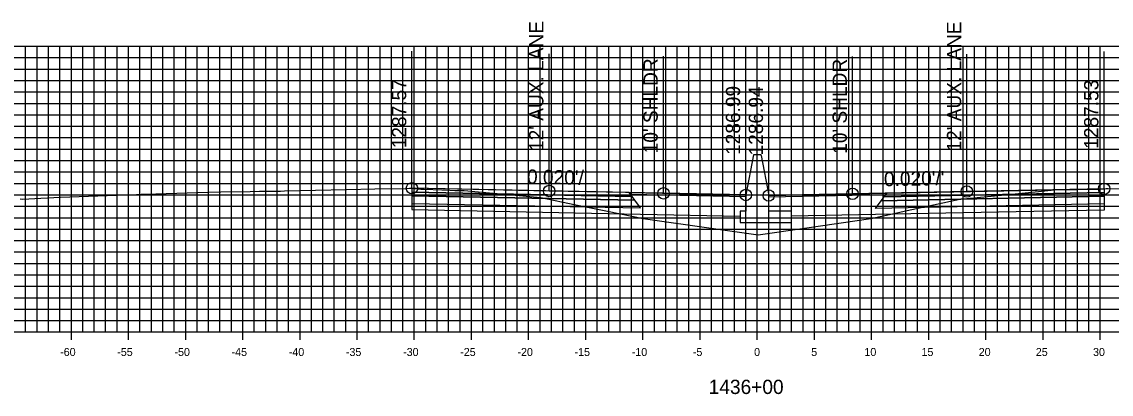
# Model space of a CAD drawing. Extents: x 674939 to 678919, y 750652 to 765176.
# Drawn here: x 677874.2 to 677969.5, y 758577.1 to 758609.7 of the extents above; entities that cross this region are included whole.
import ezdxf

# ---------------------------------------------------------------- set-up
doc = ezdxf.new("R2010")
doc.units = 0
for name, color, linetype in [('R_Alt Surface', 7, 'Continuous'), ('R_Axis', 7, 'Continuous'), ('R_Axis Annot', 7, 'Continuous'), ('R_Exist Surface', 7, 'Continuous'), ('R_Fin Surface', 7, 'Continuous'), ('R_Grid', 7, 'Continuous'), ('R_No Plot', 7, 'Continuous'), ('R_Proposed Road', 7, 'Continuous'), ('R_Xsect Elev', 7, 'Continuous'), ('R_Xsect Slope', 7, 'Continuous')]:
    doc.layers.add(name, color=color, linetype=linetype)

msp = doc.modelspace()

# ---------------------------------------------------------------- linework, layer by layer
at = {"layer": 'R_Alt Surface'}
for points in [[(677908.325, 758594.792), (677908.325, 758594.462), (677927.825, 758594.072), (677927.575, 758594.407)], [(677908.325, 758594.462), (677908.325, 758593.802), (677928.325, 758593.402), (677927.825, 758594.072)], [(677968.869, 758594.419), (677968.869, 758593.759), (677948.869, 758593.359), (677949.369, 758594.029)], [(677968.869, 758594.749), (677968.869, 758594.419), (677949.369, 758594.029), (677949.619, 758594.364)]]:
    msp.add_lwpolyline(points, close=True, dxfattribs=at)
for points in [[(677908.325, 758593.802), (677908.325, 758593.262), (677928.325, 758592.862), (677937.033, 758592.688)], [(677968.869, 758593.759), (677968.869, 758593.219), (677948.869, 758592.819), (677941.533, 758592.672)]]:
    msp.add_lwpolyline(points, dxfattribs=at)
at = {"layer": 'R_Axis'}
for p, q in [((677878.533, 758581.851), (677878.533, 758583.251)), ((677883.533, 758581.851), (677883.533, 758583.251)), ((677888.533, 758581.851), (677888.533, 758583.251)), ((677893.533, 758581.851), (677893.533, 758583.251)), ((677898.533, 758581.851), (677898.533, 758583.251)), ((677903.533, 758581.851), (677903.533, 758583.251)), ((677908.533, 758581.851), (677908.533, 758583.251)), ((677913.533, 758581.851), (677913.533, 758583.251)), ((677918.533, 758581.851), (677918.533, 758583.251)), ((677923.533, 758581.851), (677923.533, 758583.251)), ((677928.533, 758581.851), (677928.533, 758583.251)), ((677933.533, 758581.851), (677933.533, 758583.251)), ((677938.533, 758581.851), (677938.533, 758583.251)), ((677943.533, 758581.851), (677943.533, 758583.251)), ((677948.533, 758581.851), (677948.533, 758583.251)), ((677953.533, 758581.851), (677953.533, 758583.251)), ((677958.533, 758581.851), (677958.533, 758583.251)), ((677963.533, 758581.851), (677963.533, 758583.251)), ((677968.533, 758581.851), (677968.533, 758583.251)), ((677838.533, 758582.551), (678038.533, 758582.551))]:
    msp.add_line(p, q, dxfattribs=at)
at = {"layer": 'R_Exist Surface'}
msp.add_lwpolyline([(677874.04, 758594.194), (677874.29, 758594.183), (677875.859, 758594.267), (677877.579, 758594.338), (677880.86, 758594.475), (677881.663, 758594.504), (677884.231, 758594.585), (677884.633, 758594.595), (677884.79, 758594.6), (677885.038, 758594.607), (677885.914, 758594.635), (677890.513, 758594.77), (677891.605, 758594.801), (677894.17, 758594.843), (677894.975, 758594.855), (677895.55, 758594.859), (677896.405, 758594.866), (677896.833, 758594.874), (677897.178, 758594.893), (677902.589, 758595.027), (677905.067, 758595.075), (677907.772, 758595.115), (677908.118, 758595.118), (677908.291, 758595.126), (677908.316, 758595.123), (677908.325, 758595.122), (677908.547, 758595.095), (677909.091, 758595.038), (677909.379, 758595.035), (677910.945, 758594.997), (677911.637, 758594.963), (677912.064, 758594.942), (677912.348, 758594.928), (677912.775, 758594.917), (677912.891, 758594.935), (677912.896, 758594.938), (677914.468, 758594.779), (677916.746, 758594.585), (677919.591, 758594.316), (677922.668, 758593.681), (677925.422, 758593.121), (677928.54, 758592.488), (677934.717, 758591.612), (677938.605, 758591.048), (677942.66, 758591.642), (677948.454, 758592.486), (677950.094, 758592.836), (677951.645, 758593.167), (677956.26, 758594.175), (677960.795, 758594.596), (677962.828, 758594.808), (677964.782, 758595.024), (677964.812, 758595.01), (677964.826, 758595.005), (677965.393, 758595.012), (677966.554, 758595.029), (677966.932, 758595.049), (677967.592, 758595.041), (677968.437, 758595.051), (677968.742, 758595.072), (677968.869, 758595.079), (677969.036, 758595.09), (677969.226, 758595.101), (677971.018, 758595.066)], dxfattribs=at)
at = {"layer": 'R_Fin Surface'}
for points in [[(677937.533, 758594.538), (677930.325, 758594.682), (677920.325, 758594.882), (677908.325, 758595.122)], [(677968.869, 758595.079), (677956.869, 758594.839), (677946.869, 758594.639), (677939.533, 758594.492)]]:
    msp.add_lwpolyline(points, dxfattribs=at)
for points in [[(677908.325, 758595.122), (677908.325, 758594.792), (677927.575, 758594.407), (677927.325, 758594.742)], [(677927.325, 758594.742), (677937.533, 758594.538), (677937.537, 758594.38), (677927.445, 758594.582)], [(677949.75, 758594.539), (677939.533, 758594.335), (677939.533, 758594.492), (677949.869, 758594.699)], [(677968.869, 758595.079), (677968.869, 758594.749), (677949.619, 758594.364), (677949.869, 758594.699)]]:
    msp.add_lwpolyline(points, close=True, dxfattribs=at)
at = {"layer": 'R_Grid'}
for p, q in [((677838.533, 758607.551), (678038.533, 758607.551)), ((677874.533, 758582.551), (677874.533, 758607.551)), ((677875.533, 758582.551), (677875.533, 758607.551)), ((677876.533, 758582.551), (677876.533, 758607.551)), ((677877.533, 758582.551), (677877.533, 758607.551)), ((677878.533, 758582.551), (677878.533, 758607.551)), ((677879.533, 758582.551), (677879.533, 758607.551)), ((677880.533, 758582.551), (677880.533, 758607.551)), ((677881.533, 758582.551), (677881.533, 758607.551)), ((677882.533, 758582.551), (677882.533, 758607.551)), ((677883.533, 758582.551), (677883.533, 758607.551)), ((677884.533, 758582.551), (677884.533, 758607.551)), ((677885.533, 758582.551), (677885.533, 758607.551)), ((677886.533, 758582.551), (677886.533, 758607.551)), ((677887.533, 758582.551), (677887.533, 758607.551)), ((677888.533, 758582.551), (677888.533, 758607.551)), ((677889.533, 758582.551), (677889.533, 758607.551)), ((677890.533, 758582.551), (677890.533, 758607.551)), ((677891.533, 758582.551), (677891.533, 758607.551)), ((677892.533, 758582.551), (677892.533, 758607.551)), ((677893.533, 758582.551), (677893.533, 758607.551)), ((677894.533, 758582.551), (677894.533, 758607.551)), ((677895.533, 758582.551), (677895.533, 758607.551)), ((677896.533, 758582.551), (677896.533, 758607.551)), ((677897.533, 758582.551), (677897.533, 758607.551)), ((677898.533, 758582.551), (677898.533, 758607.551)), ((677899.533, 758582.551), (677899.533, 758607.551)), ((677900.533, 758582.551), (677900.533, 758607.551)), ((677901.533, 758582.551), (677901.533, 758607.551)), ((677902.533, 758582.551), (677902.533, 758607.551)), ((677903.533, 758582.551), (677903.533, 758607.551)), ((677904.533, 758582.551), (677904.533, 758607.551)), ((677905.533, 758582.551), (677905.533, 758607.551)), ((677906.533, 758582.551), (677906.533, 758607.551)), ((677907.533, 758582.551), (677907.533, 758607.551)), ((677908.533, 758582.551), (677908.533, 758607.551)), ((677909.533, 758582.551), (677909.533, 758607.551)), ((677910.533, 758582.551), (677910.533, 758607.551)), ((677911.533, 758582.551), (677911.533, 758607.551)), ((677912.533, 758582.551), (677912.533, 758607.551)), ((677913.533, 758582.551), (677913.533, 758607.551)), ((677914.533, 758582.551), (677914.533, 758607.551)), ((677915.533, 758582.551), (677915.533, 758607.551)), ((677916.533, 758582.551), (677916.533, 758607.551)), ((677917.533, 758582.551), (677917.533, 758607.551)), ((677918.533, 758582.551), (677918.533, 758607.551)), ((677919.533, 758582.551), (677919.533, 758607.551)), ((677920.533, 758582.551), (677920.533, 758607.551)), ((677921.533, 758582.551), (677921.533, 758607.551)), ((677922.533, 758582.551), (677922.533, 758607.551)), ((677923.533, 758582.551), (677923.533, 758607.551)), ((677924.533, 758582.551), (677924.533, 758607.551)), ((677925.533, 758582.551), (677925.533, 758607.551)), ((677926.533, 758582.551), (677926.533, 758607.551)), ((677927.533, 758582.551), (677927.533, 758607.551)), ((677928.533, 758582.551), (677928.533, 758607.551)), ((677929.533, 758582.551), (677929.533, 758607.551)), ((677930.533, 758582.551), (677930.533, 758607.551)), ((677931.533, 758582.551), (677931.533, 758607.551)), ((677932.533, 758582.551), (677932.533, 758607.551)), ((677933.533, 758582.551), (677933.533, 758607.551)), ((677934.533, 758582.551), (677934.533, 758607.551)), ((677935.533, 758582.551), (677935.533, 758607.551)), ((677936.533, 758582.551), (677936.533, 758607.551)), ((677937.533, 758582.551), (677937.533, 758607.551)), ((677938.533, 758582.551), (677938.533, 758607.551)), ((677939.533, 758582.551), (677939.533, 758607.551)), ((677940.533, 758582.551), (677940.533, 758607.551)), ((677941.533, 758582.551), (677941.533, 758607.551)), ((677942.533, 758582.551), (677942.533, 758607.551)), ((677943.533, 758582.551), (677943.533, 758607.551)), ((677944.533, 758582.551), (677944.533, 758607.551)), ((677945.533, 758582.551), (677945.533, 758607.551)), ((677946.533, 758582.551), (677946.533, 758607.551)), ((677947.533, 758582.551), (677947.533, 758607.551)), ((677948.533, 758582.551), (677948.533, 758607.551)), ((677949.533, 758582.551), (677949.533, 758607.551)), ((677950.533, 758582.551), (677950.533, 758607.551)), ((677951.533, 758582.551), (677951.533, 758607.551)), ((677952.533, 758582.551), (677952.533, 758607.551)), ((677953.533, 758582.551), (677953.533, 758607.551)), ((677954.533, 758582.551), (677954.533, 758607.551)), ((677955.533, 758582.551), (677955.533, 758607.551)), ((677956.533, 758582.551), (677956.533, 758607.551)), ((677957.533, 758582.551), (677957.533, 758607.551)), ((677958.533, 758582.551), (677958.533, 758607.551)), ((677959.533, 758582.551), (677959.533, 758607.551)), ((677960.533, 758582.551), (677960.533, 758607.551)), ((677961.533, 758582.551), (677961.533, 758607.551)), ((677962.533, 758582.551), (677962.533, 758607.551)), ((677963.533, 758582.551), (677963.533, 758607.551)), ((677964.533, 758582.551), (677964.533, 758607.551)), ((677965.533, 758582.551), (677965.533, 758607.551)), ((677966.533, 758582.551), (677966.533, 758607.551)), ((677967.533, 758582.551), (677967.533, 758607.551)), ((677968.533, 758582.551), (677968.533, 758607.551)), ((677838.533, 758606.551), (678038.533, 758606.551)), ((677838.533, 758605.551), (678038.533, 758605.551)), ((677838.533, 758604.551), (678038.533, 758604.551)), ((677838.533, 758603.551), (678038.533, 758603.551)), ((677838.533, 758602.551), (678038.533, 758602.551)), ((677838.533, 758601.551), (678038.533, 758601.551)), ((677838.533, 758600.551), (678038.533, 758600.551)), ((677838.533, 758599.551), (678038.533, 758599.551)), ((677838.533, 758598.551), (678038.533, 758598.551)), ((677838.533, 758597.551), (678038.533, 758597.551)), ((677838.533, 758596.551), (678038.533, 758596.551)), ((677838.533, 758595.551), (678038.533, 758595.551)), ((677838.533, 758594.551), (678038.533, 758594.551)), ((677838.533, 758593.551), (678038.533, 758593.551)), ((677838.533, 758592.551), (678038.533, 758592.551)), ((677838.533, 758591.551), (678038.533, 758591.551)), ((677838.533, 758590.551), (678038.533, 758590.551)), ((677838.533, 758589.551), (678038.533, 758589.551)), ((677838.533, 758588.551), (678038.533, 758588.551)), ((677838.533, 758587.551), (678038.533, 758587.551)), ((677838.533, 758586.551), (678038.533, 758586.551)), ((677838.533, 758585.551), (678038.533, 758585.551)), ((677838.533, 758584.551), (678038.533, 758584.551)), ((677838.533, 758583.551), (678038.533, 758583.551)), ((677838.533, 758582.551), (678038.533, 758582.551))]:
    msp.add_line(p, q, dxfattribs=at)
at = {"layer": 'R_No Plot'}
for centre in [(677908.325, 758595.122), (677920.325, 758594.882), (677968.869, 758595.079), (677930.325, 758594.682), (677937.533, 758594.538), (677939.533, 758594.492), (677946.869, 758594.639), (677956.869, 758594.839)]:
    msp.add_circle(centre, 0.5, dxfattribs=at)
at = {"layer": 'R_Proposed Road'}
for points in [[(677938.203, 758598.038), (677937.533, 758594.538)], [(677938.863, 758597.992), (677938.863, 758598.038), (677938.203, 758598.038), (677938.203, 758598.038)], [(677938.863, 758597.992), (677939.533, 758594.492)], [(677937.533, 758594.538), (677937.533, 758593.117), (677937.033, 758593.117), (677937.033, 758592.117), (677941.533, 758592.117), (677941.533, 758593.117), (677939.533, 758593.117), (677939.533, 758594.492)]]:
    msp.add_lwpolyline(points, dxfattribs=at)
at = {"layer": 'R_Xsect Elev'}
for p, q in [((677908.325, 758595.122), (677908.325, 758607.122)), ((677920.325, 758594.882), (677920.325, 758606.882)), ((677956.869, 758594.839), (677956.869, 758606.839)), ((677968.869, 758595.079), (677968.869, 758607.079)), ((677930.325, 758594.682), (677930.325, 758606.682)), ((677937.533, 758594.538), (677937.533, 758606.538)), ((677939.533, 758594.492), (677939.533, 758606.492)), ((677946.869, 758594.639), (677946.869, 758606.639))]:
    msp.add_line(p, q, dxfattribs=at)

# ---------------------------------------------------------------- texts
at = {"layer": 'R_Axis Annot'}
for s, height, p in [('-60', 0.7, (677877.552, 758580.451)), ('-55', 0.7, (677882.546, 758580.451)), ('-50', 0.7, (677887.552, 758580.451)), ('-45', 0.7, (677892.546, 758580.451)), ('-40', 0.7, (677897.552, 758580.451)), ('-35', 0.7, (677902.546, 758580.451)), ('-30', 0.7, (677907.552, 758580.451)), ('-25', 0.7, (677912.546, 758580.451)), ('-20', 0.7, (677917.552, 758580.451)), ('-15', 0.7, (677922.546, 758580.451)), ('-10', 0.7, (677927.552, 758580.451)), ('-5', 0.7, (677932.896, 758580.451)), ('0', 0.7, (677938.252, 758580.451)), ('5', 0.7, (677943.246, 758580.451)), ('10', 0.7, (677947.902, 758580.451)), ('15', 0.7, (677952.896, 758580.451)), ('20', 0.7, (677957.902, 758580.451)), ('25', 0.7, (677962.896, 758580.451)), ('30', 0.7, (677967.902, 758580.451)), ('1436+00', 1.25, (677934.282, 758577.126))]:
    msp.add_text(s, height=height, dxfattribs=at).set_placement(p)
at = {"layer": 'R_Xsect Elev'}
for s, p in [("12' AUX. LANE", (677919.825, 758598.382)), ("12' AUX. LANE", (677956.369, 758598.339)), ("10' SHLDR", (677929.825, 758598.182)), ("10' SHLDR", (677946.369, 758598.139)), ('1287.57', (677907.825, 758598.622)), ('1286.99', (677937.033, 758598.038)), ('1286.94', (677939.033, 758597.992)), ('1287.53', (677968.369, 758598.579))]:
    msp.add_text(s, height=1.25, rotation=90, dxfattribs=at).set_placement(p)
at = {"layer": 'R_Xsect Slope'}
for rotation, p in [(358.85424, (677918.379, 758595.521)), (1.14576, (677949.627, 758595.294))]:
    msp.add_text("0.020'/'", height=1.25, rotation=rotation, dxfattribs=at).set_placement(p)

doc.saveas('drawing.dxf')
